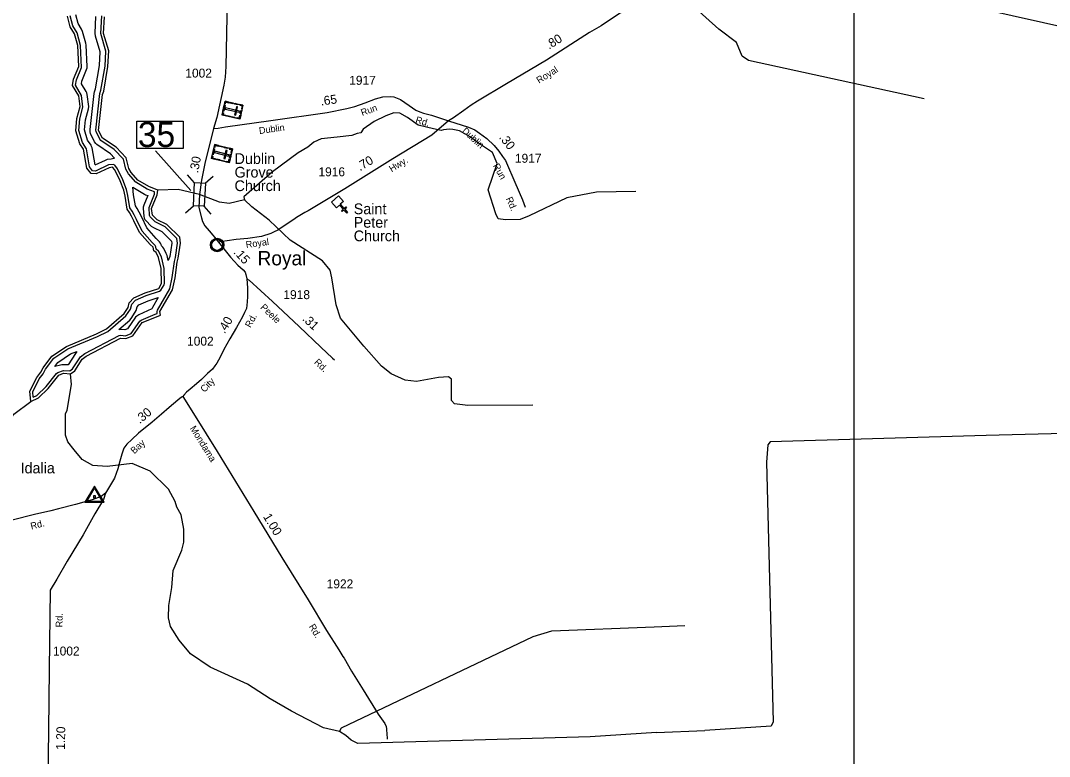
# Model space of a CAD drawing. Extents: x 2532689 to 2764727, y 536648 to 732970.
# Drawn here: x 2662724 to 2677109, y 560516 to 570801 of the extents above; entities that cross this region are included whole.
import ezdxf

# ---------------------------------------------------------------- set-up
doc = ezdxf.new("R2010")
doc.units = 0
for name, color, linetype in [('Exist Civil Demographics Community CELL', 7, 'Continuous'), ('Exist Civil Demographics Community Label', 7, 'Continuous'), ('Exist Cultural Cemetery CELL', 7, 'Continuous'), ('Exist Cultural Church CELL', 7, 'Continuous'), ('Exist Cultural Church Label', 7, 'Continuous'), ('Exist Hydrographic Buffer Line', 7, 'Continuous'), ('Exist Hydrographic Creek Double Shore', 7, 'Continuous'), ('Exist Hydrographic Creek Single Shore', 7, 'Continuous'), ('Exist Road Primary NC Attributed', 7, 'Continuous'), ('Exist Road Secondary Mileage Hundredths English Label', 7, 'Continuous'), ('Exist Road Secondary Structure Standard Bridge CELL', 7, 'Continuous'), ('Exist Road Secondary Structure Standard Bridge Number Label', 7, 'Continuous'), ('Exist Road Secondary Type 20 Attributed', 7, 'Continuous'), ('Exist Road Secondary Type 51 Attributed', 7, 'Continuous'), ('Exist Road Secondary Type 51 Label', 7, 'Continuous'), ('Exist Road Secondary Type 51 Number Label', 7, 'Continuous'), ('Exist Survey Geodetic Marker CELL', 7, 'Continuous'), ('Exist Survey Geodetic Marker Label', 7, 'Continuous'), ('Map Preparation Inset Cut Line', 7, 'Continuous')]:
    doc.layers.add(name, color=color, linetype=linetype)

msp = doc.modelspace()

# ---------------------------------------------------------------- linework, layer by layer
at = {"layer": 'Exist Civil Demographics Community CELL'}
msp.add_lwpolyline([(2665395, 567678), (2665396, 567683), (2665398, 567690), (2665401, 567697), (2665404, 567703), (2665407, 567709), (2665411, 567714), (2665415, 567718), (2665419, 567723), (2665425, 567727), (2665430, 567731), (2665435, 567734), (2665440, 567736), (2665446, 567739), (2665451, 567740), (2665456, 567741), (2665461, 567742), (2665465, 567743), (2665471, 567743), (2665475, 567743), (2665481, 567743), (2665486, 567742), (2665491, 567741), (2665496, 567740), (2665501, 567738), (2665508, 567735), (2665514, 567731), (2665519, 567728), (2665524, 567724), (2665528, 567721), (2665532, 567716), (2665536, 567712), (2665539, 567707), (2665542, 567702), (2665544, 567697), (2665546, 567692), (2665548, 567687), (2665549, 567682), (2665550, 567676), (2665551, 567671), (2665551, 567665), (2665551, 567660), (2665550, 567654), (2665549, 567649), (2665548, 567642), (2665546, 567637), (2665544, 567631), (2665540, 567625), (2665537, 567620), (2665534, 567615), (2665529, 567611), (2665524, 567606), (2665519, 567602), (2665514, 567598), (2665510, 567596), (2665503, 567592), (2665496, 567590), (2665490, 567588), (2665483, 567587), (2665479, 567586), (2665474, 567586), (2665469, 567586), (2665465, 567587), (2665459, 567587), (2665453, 567589), (2665448, 567590), (2665443, 567592), (2665439, 567594), (2665435, 567596), (2665428, 567600), (2665422, 567604), (2665417, 567609), (2665413, 567614), (2665410, 567618), (2665407, 567622), (2665403, 567629), (2665401, 567633), (2665399, 567637), (2665397, 567645), (2665395, 567652), (2665394, 567657), (2665394, 567663), (2665394, 567668), (2665395, 567674)], close=True, dxfattribs=at)
for centre, radius in [((2665473, 567665), 94.3), ((2665472, 567666), 76.7)]:
    msp.add_circle(centre, radius, dxfattribs=at)
at = {"layer": 'Exist Cultural Cemetery CELL'}
for points in [[(2665834, 569619), (2665790, 569424), (2665542, 569481), (2665586, 569675)], [(2665579, 569643), (2665590, 569640), (2665595, 569662), (2665634, 569653), (2665637, 569663), (2665586, 569675)], [(2665654, 569659), (2665696, 569650), (2665694, 569639), (2665652, 569648)], [(2665720, 569645), (2665762, 569635), (2665759, 569624), (2665717, 569633)], [(2665549, 569513), (2665560, 569511), (2665555, 569489), (2665595, 569480), (2665592, 569469), (2665542, 569481)], [(2665584, 569616), (2665566, 569534), (2665554, 569536), (2665573, 569619)], [(2665781, 569519), (2665786, 569537), (2665588, 569582), (2665584, 569564)], [(2665759, 569594), (2665741, 569598), (2665715, 569483), (2665733, 569479)], [(2665792, 569628), (2665789, 569617), (2665821, 569610), (2665812, 569570), (2665823, 569568), (2665834, 569619)], [(2665818, 569546), (2665806, 569496), (2665795, 569498), (2665807, 569549)], [(2665615, 569476), (2665657, 569466), (2665655, 569455), (2665612, 569465)], [(2665679, 569461), (2665721, 569452), (2665719, 569441), (2665677, 569450)], [(2665748, 569434), (2665750, 569445), (2665782, 569438), (2665791, 569477), (2665802, 569475), (2665790, 569424)], [(2665687, 569007), (2665640, 568814), (2665393, 568874), (2665440, 569067)], [(2665432, 569035), (2665443, 569032), (2665448, 569054), (2665488, 569044), (2665490, 569055), (2665440, 569067)], [(2665437, 569009), (2665417, 568926), (2665406, 568929), (2665426, 569011)], [(2665633, 568908), (2665637, 568926), (2665440, 568974), (2665436, 568956)], [(2665508, 569051), (2665550, 569041), (2665547, 569030), (2665505, 569040)], [(2665611, 568984), (2665593, 568988), (2665566, 568874), (2665584, 568869)], [(2665573, 569035), (2665615, 569025), (2665612, 569014), (2665570, 569024)], [(2665645, 569017), (2665642, 569006), (2665674, 568999), (2665664, 568959), (2665675, 568957), (2665687, 569007)], [(2665670, 568935), (2665658, 568885), (2665647, 568888), (2665659, 568938)], [(2665401, 568906), (2665412, 568903), (2665407, 568882), (2665446, 568872), (2665443, 568861), (2665393, 568874)], [(2665466, 568868), (2665508, 568858), (2665505, 568846), (2665463, 568857)], [(2665530, 568852), (2665572, 568842), (2665569, 568831), (2665527, 568841)], [(2665598, 568824), (2665601, 568835), (2665632, 568827), (2665642, 568867), (2665653, 568864), (2665640, 568814)]]:
    msp.add_lwpolyline(points, close=True, dxfattribs=at)
at = {"layer": 'Exist Cultural Church CELL'}
msp.add_lwpolyline([(2667238, 568271), (2667195, 568233), (2667246, 568176), (2667270, 568197), (2667280, 568185), (2667256, 568164), (2667296, 568119), (2667284, 568108), (2667244, 568153), (2667220, 568132), (2667210, 568144), (2667234, 568165), (2667183, 568222), (2667140, 568184), (2667070, 568264), (2667168, 568351)], close=True, dxfattribs=at)
at = {"layer": 'Exist Hydrographic Buffer Line'}
for points in [[(2662899, 565538), (2662895, 565611), (2662984, 565792), (2663038, 565864), (2663073, 565927), (2663188, 566081), (2663384, 566212), (2663802, 566385), (2663945, 566457), (2664198, 566676), (2664262, 566768), (2664280, 566838), (2664333, 566892), (2664480, 566960), (2664668, 567020), (2664686, 567032), (2664731, 567108), (2664736, 567128), (2664732, 567336), (2664694, 567500), (2664655, 567577), (2664622, 567606), (2664616, 567640), (2664608, 567658), (2664563, 567701), (2664423, 567860), (2664346, 568020), (2664311, 568085), (2664284, 568137), (2664253, 568182), (2664225, 568355), (2664206, 568442), (2664152, 568577), (2664080, 568731), (2664040, 568779), (2664017, 568791), (2663954, 568783), (2663772, 568698), (2663732, 568703), (2663689, 568755), (2663644, 569009), (2663589, 569096), (2663539, 569264), (2663551, 569428), (2663596, 569590), (2663577, 569756), (2663493, 569900), (2663504, 569974), (2663574, 570146), (2663563, 570455), (2663515, 570629), (2663454, 570730), (2663419, 570870)], [(2662899, 565538), (2662950, 565562), (2663082, 565686), (2663226, 565870), (2663243, 565883), (2663326, 565911), (2663412, 565906), (2663451, 565935), (2663562, 566101), (2663624, 566146), (2664102, 566398), (2664124, 566403), (2664191, 566397), (2664270, 566426), (2664392, 566602), (2664410, 566616), (2664607, 566696), (2664636, 566708), (2664632, 566733), (2664637, 566753), (2664810, 567054), (2664846, 567212), (2664876, 567432), (2664891, 567490), (2664919, 567691), (2664911, 567757), (2664747, 567919), (2664607, 567987), (2664536, 568056), (2664527, 568077), (2664520, 568188), (2664596, 568376), (2664599, 568406), (2664496, 568446), (2664334, 568543), (2664235, 568657), (2664197, 568725), (2664163, 568862), (2664035, 568999), (2663845, 569127), (2663832, 569142), (2663780, 569249), (2663776, 569271), (2663833, 569780), (2663848, 569827), (2663906, 570166), (2663917, 570374), (2663846, 570620), (2663860, 570866)], [(2663765, 568784), (2663723, 569023), (2663717, 569043), (2663709, 569062), (2663662, 569130), (2663620, 569273), (2663630, 569414), (2663674, 569569), (2663678, 569601), (2663657, 569767), (2663650, 569792), (2663642, 569811), (2663577, 569917), (2663582, 569953), (2663648, 570117), (2663655, 570140), (2663657, 570161), (2663642, 570459), (2663638, 570485), (2663592, 570651), (2663578, 570682), (2663529, 570762), (2663499, 570883)], [(2663765, 568784), (2663910, 568852), (2663940, 568862), (2663989, 568870), (2664010, 568872), (2664039, 568878), (2663983, 568938), (2663790, 569068), (2663776, 569083), (2663760, 569107), (2663703, 569225), (2663698, 569245), (2663696, 569279), (2663751, 569781), (2663756, 569804), (2663770, 569846), (2663826, 570175), (2663837, 570364), (2663771, 570584), (2663766, 570624), (2663777, 570858)], [(2664788, 567449), (2664772, 567519), (2664761, 567546), (2664726, 567614), (2664712, 567636), (2664697, 567651), (2664690, 567673), (2664681, 567692), (2664669, 567709), (2664620, 567757), (2664490, 567905), (2664418, 568054), (2664382, 568123), (2664355, 568174), (2664329, 568213), (2664304, 568368), (2664295, 568473), (2664455, 568377), (2664473, 568368), (2664502, 568357), (2664446, 568219), (2664439, 568194), (2664437, 568173), (2664448, 568069), (2664454, 568041), (2664463, 568022), (2664475, 568005), (2664551, 567930), (2664584, 567907), (2664700, 567852), (2664835, 567720), (2664838, 567692), (2664812, 567505), (2664788, 567449)], [(2664181, 566478), (2664132, 566482), (2664098, 566483), (2664251, 566616), (2664271, 566639), (2664328, 566724), (2664342, 566750), (2664353, 566798), (2664380, 566826), (2664509, 566885), (2664646, 566929), (2664568, 566793), (2664559, 566774), (2664380, 566690), (2664348, 566671), (2664333, 566656), (2664219, 566492), (2664181, 566478)], [(2663202, 565966), (2663244, 566022), (2663422, 566141), (2663510, 566177), (2663494, 566146), (2663392, 565991), (2663331, 565991), (2663303, 565989), (2663283, 565984), (2663202, 565966)]]:
    msp.add_lwpolyline(points, dxfattribs=at)
at = {"layer": 'Exist Hydrographic Creek Double Shore'}
for points in [[(2662866, 565478), (2662854, 565619), (2662950, 565813), (2663007, 565888), (2663039, 565948), (2663160, 566111), (2663365, 566247), (2663787, 566422), (2663927, 566493), (2664172, 566706), (2664229, 566791), (2664244, 566857), (2664309, 566925), (2664466, 566997), (2664656, 567058), (2664696, 567128), (2664692, 567335), (2664655, 567491), (2664620, 567559), (2664586, 567583), (2664577, 567632), (2664534, 567673), (2664389, 567838), (2664310, 568002), (2664276, 568067), (2664249, 568118), (2664215, 568166), (2664186, 568349), (2664167, 568433), (2664115, 568563), (2664044, 568714), (2664010, 568752), (2663961, 568743), (2663779, 568657), (2663712, 568665), (2663652, 568738), (2663605, 569002), (2663553, 569078), (2663499, 569260), (2663512, 569435), (2663558, 569601), (2663538, 569751), (2663452, 569892), (2663466, 569984), (2663537, 570161), (2663523, 570453), (2663477, 570618), (2663417, 570714), (2663380, 570864)], [(2664642, 568433), (2664516, 568480), (2664364, 568569), (2664270, 568677), (2664236, 568735), (2664199, 568881), (2664062, 569030), (2663868, 569160), (2663816, 569266), (2663871, 569768), (2663887, 569817), (2663946, 570161), (2663958, 570378), (2663886, 570619), (2663897, 570852)], [(2663424, 565865), (2663481, 565907), (2663586, 566069), (2663643, 566111), (2664121, 566363), (2664197, 566356), (2664296, 566393), (2664425, 566579), (2664623, 566659), (2664681, 566684), (2664672, 566733), (2664848, 567039), (2664886, 567205), (2664915, 567423), (2664930, 567482), (2664959, 567690), (2664949, 567775), (2664770, 567952), (2664635, 568016), (2664567, 568082), (2664557, 568173), (2664636, 568367), (2664642, 568433)], [(2662866, 565478), (2662973, 565529), (2663112, 565659), (2663258, 565845), (2663324, 565871), (2663424, 565865)]]:
    msp.add_lwpolyline(points, dxfattribs=at)
at = {"layer": 'Exist Hydrographic Creek Single Shore'}
for p, q in [((2671583, 562327), (2672013, 562344)), ((2671617, 560851), (2672289, 560878))]:
    msp.add_line(p, q, dxfattribs=at)
for points in [[(2675359, 569709), (2672904, 570244), (2672811, 570306), (2672732, 570496), (2672486, 570683), (2672077, 571048), (2671976, 571070), (2671889, 571222), (2671864, 571272), (2671770, 571324), (2671618, 571446)], [(2671328, 568414), (2670778, 568402), (2670363, 568326), (2669835, 568074), (2669711, 568020), (2669503, 568015), (2669402, 568031), (2669367, 568098), (2669260, 568435), (2669386, 568805), (2669321, 568956), (2669225, 569024), (2669126, 569086), (2669011, 569175), (2668860, 569258), (2668767, 569278), (2668721, 569285), (2668638, 569272), (2668605, 569266), (2668498, 569287), (2668283, 569341), (2668134, 569445), (2668027, 569505), (2667945, 569511), (2667831, 569468), (2667670, 569390), (2667512, 569282), (2667482, 569231), (2667430, 569221), (2667358, 569196), (2667150, 569170), (2666929, 569149), (2666825, 569103), (2666741, 569032), (2666606, 568952), (2666246, 568685), (2665845, 568337), (2665854, 568295)], [(2665854, 568295), (2665639, 568246), (2665505, 568261), (2665226, 568372), (2664926, 568441), (2664642, 568433)], [(2669885, 565424), (2668976, 565420), (2668793, 565442), (2668750, 565489), (2668751, 565791), (2668709, 565823), (2668568, 565810), (2668261, 565755), (2668102, 565775), (2667908, 565863), (2667772, 565969), (2667525, 566248), (2667199, 566642), (2667137, 566829), (2667078, 567205), (2667051, 567312), (2666948, 567442), (2666492, 567733), (2666202, 568010), (2665956, 568197), (2665854, 568295)], [(2667185, 560862), (2666959, 560916), (2666512, 561150), (2666216, 561319), (2665895, 561526), (2665373, 561764), (2665102, 561950), (2664940, 562141), (2664819, 562330), (2664791, 562453), (2664796, 562627), (2664840, 562879), (2664860, 563113), (2664978, 563400), (2665009, 563510), (2665006, 563690), (2664968, 563892), (2664907, 563998), (2664888, 564079), (2664793, 564253), (2664537, 564505), (2664285, 564610), (2663936, 564569), (2663735, 564581), (2663584, 564667), (2663472, 564800), (2663387, 564915), (2663351, 565005), (2663353, 565304), (2663377, 565354), (2663436, 565715), (2663424, 565865)], [(2661677, 564202), (2661792, 564269), (2661890, 564382), (2662028, 564535), (2662315, 564740), (2662428, 564909), (2662523, 565146), (2662628, 565298), (2662866, 565478)], [(2683868, 565098), (2681459, 565132), (2679309, 565081), (2676227, 565003), (2673204, 564914), (2673171, 564873), (2673152, 564629), (2673245, 560999), (2673221, 560938), (2672289, 560878)], [(2667185, 560862), (2667209, 560916), (2669890, 562190), (2670154, 562273), (2671583, 562327)], [(2671617, 560851), (2670687, 560790), (2667439, 560695), (2667346, 560741), (2667270, 560807), (2667185, 560862)]]:
    msp.add_lwpolyline(points, dxfattribs=at)
at = {"layer": 'Exist Road Primary NC Attributed'}
msp.add_lwpolyline([(2686774, 569719), (2686164, 569707), (2685240, 569654), (2684980, 569658), (2683500, 569588), (2683370, 569573), (2682705, 569548), (2682494, 569565), (2682325, 569595), (2681380, 569819), (2681050, 569887), (2680654, 569966), (2679048, 570319), (2676193, 570956), (2672441, 571761)], dxfattribs=at)
at = {"layer": 'Exist Road Secondary Structure Standard Bridge CELL'}
for p, q in [((2665158, 568535), (2665060, 568645)), ((2665305, 568528), (2665415, 568626)), ((2665032, 568115), (2665141, 568214)), ((2665390, 568097), (2665291, 568206))]:
    msp.add_line(p, q, dxfattribs=at)
msp.add_lwpolyline([(2665141, 568214), (2665158, 568536), (2665308, 568528), (2665291, 568206)], close=True, dxfattribs=at)
at = {"layer": 'Exist Road Secondary Structure Standard Bridge Number Label'}
msp.add_line((2665103, 568425), (2664612, 568979), dxfattribs=at)
msp.add_lwpolyline([(2664352, 569396), (2664996, 569396), (2664996, 569014), (2664352, 569014)], close=True, dxfattribs=at)
at = {"layer": 'Exist Road Secondary Type 20 Attributed'}
msp.add_lwpolyline([(2664992, 565549), (2665166, 565270), (2665473, 564779), (2665984, 563940), (2666376, 563297), (2666743, 562705), (2667000, 562275), (2667172, 562006), (2667231, 561913), (2667249, 561890), (2667353, 561708), (2667515, 561448), (2667723, 561108), (2667816, 560976), (2667834, 560934), (2667841, 560903), (2667847, 560817), (2667848, 560779), (2667848, 560759)], dxfattribs=at)
at = {"layer": 'Exist Road Secondary Type 51 Attributed'}
for points in [[(2665507, 571964), (2665514, 571907), (2665524, 571834), (2665555, 571657), (2665581, 571491), (2665603, 571334), (2665608, 571254), (2665610, 570852), (2665593, 570159), (2665585, 570009), (2665565, 569901), (2665468, 569449), (2665424, 569291)], [(2672441, 571761), (2672176, 571584), (2671385, 571089), (2671012, 570846), (2670841, 570727), (2670680, 570637), (2670079, 570246), (2669519, 569919), (2669111, 569674), (2669025, 569618), (2668923, 569546), (2668775, 569441), (2668706, 569398)], [(2665424, 569291), (2665487, 569298), (2665589, 569315), (2666221, 569403), (2667009, 569518), (2667284, 569574), (2667399, 569602), (2667540, 569654), (2667687, 569707), (2667790, 569737), (2667898, 569742), (2667943, 569734), (2668037, 569698), (2668158, 569614), (2668251, 569551), (2668308, 569528), (2668356, 569507), (2668470, 569479), (2668706, 569398)], [(2668706, 569398), (2668476, 569200), (2667929, 568868), (2667256, 568451), (2666743, 568144), (2666700, 568117), (2666630, 568077), (2666581, 568048), (2666547, 568023), (2666423, 567943), (2666319, 567870), (2666271, 567848), (2666222, 567824), (2666093, 567785), (2665901, 567757), (2665740, 567740), (2665612, 567723), (2665544, 567715), (2665490, 567704)], [(2668706, 569398), (2668986, 569312), (2669075, 569274), (2669143, 569230), (2669244, 569153), (2669347, 569053), (2669411, 568978), (2669462, 568900), (2669502, 568845), (2669519, 568815), (2669633, 568544), (2669742, 568296), (2669781, 568193)], [(2665424, 569291), (2665299, 568802), (2665253, 568569), (2665226, 568372)], [(2665226, 568372), (2665217, 568189), (2665255, 568045), (2665268, 567995), (2665301, 567934), (2665361, 567861), (2665414, 567800), (2665461, 567746), (2665490, 567704)], [(2665490, 567704), (2665661, 567496), (2665763, 567384), (2665835, 567316), (2665864, 567284), (2665873, 567253), (2665886, 567193)], [(2665886, 567193), (2665897, 567065), (2665897, 566945), (2665893, 566869), (2665881, 566776), (2665856, 566720), (2665827, 566661), (2665745, 566512), (2665650, 566351), (2665568, 566204), (2665514, 566098), (2665466, 566013), (2665440, 565977), (2665406, 565930), (2665339, 565868), (2665255, 565783), (2665184, 565723), (2665096, 565647), (2665045, 565606), (2665006, 565564), (2664992, 565549)], [(2665886, 567193), (2665922, 567173), (2666245, 566873), (2666619, 566523), (2666923, 566235), (2667084, 566083), (2667115, 566058)], [(2664992, 565549), (2664975, 565536), (2664923, 565497), (2664803, 565393), (2664695, 565300), (2664564, 565189), (2664375, 565033), (2664279, 564945), (2664208, 564879), (2664170, 564824), (2664139, 564742), (2664114, 564641), (2664086, 564537), (2664039, 564407), (2663911, 564195)], [(2663911, 564195), (2663852, 564151), (2663724, 564104), (2663491, 564035), (2663254, 563976), (2663147, 563950), (2662920, 563897), (2662608, 563818), (2662311, 563743), (2662156, 563700), (2662058, 563676), (2661943, 563649), (2661774, 563609), (2661597, 563565), (2661553, 563544), (2661348, 563509), (2661226, 563502)], [(2663911, 564195), (2663885, 564106), (2663764, 563907), (2663598, 563611), (2663376, 563243), (2663230, 562995), (2663137, 562841), (2663123, 561733), (2663116, 560883), (2663101, 559828), (2663087, 559411), (2663083, 559223), (2663069, 558939), (2663058, 558617), (2663050, 558352), (2663030, 558100), (2663027, 558014), (2663026, 557994)]]:
    msp.add_lwpolyline(points, dxfattribs=at)
at = {"layer": 'Exist Survey Geodetic Marker CELL'}
for points in [[(2663891, 564069), (2663757, 564295), (2663624, 564069)], [(2663865, 564081), (2663650, 564081), (2663757, 564264)], [(2663770, 564128), (2663770, 564156), (2663745, 564156), (2663745, 564128)]]:
    msp.add_lwpolyline(points, close=True, dxfattribs=at)
at = {"layer": 'Map Preparation Inset Cut Line'}
msp.add_lwpolyline([(2674379, 597817), (2625636, 597817), (2625636, 554972), (2674379, 554972)], close=True, dxfattribs=at)

# ---------------------------------------------------------------- texts
at = {"layer": 'Exist Civil Demographics Community Label'}
msp.add_text('Royal', height=200, dxfattribs=at).set_placement((2666037, 567380))
at = {"layer": 'Exist Cultural Church Label'}
for s, p in [('Dublin', (2665716, 568797)), ('Grove', (2665716, 568607)), ('Church', (2665716, 568418)), ('Saint', (2667382, 568095)), ('Peter', (2667382, 567906)), ('Church', (2667382, 567717))]:
    msp.add_text(s, height=150, dxfattribs=at).set_placement(p)
at = {"layer": 'Exist Road Secondary Mileage Hundredths English Label'}
for s, rotation, p in [('.80', 32.0302, (2670113, 570394)), ('.65', 8.3216, (2666926, 569612)), ('.30', 308.0979, (2669408, 569165)), ('.30', 79.9935, (2665207, 568664)), ('.70', 30.8993, (2667470, 568695)), ('.15', 312.4839, (2665695, 567557)), ('.40', 59.4056, (2665578, 566418)), ('.31', 316.9238, (2666654, 566621)), ('.30', 39.6409, (2664391, 565159)), ('1.00', 301.3767, (2666110, 563867)), ('1.20', 89.1903, (2663345, 560607))]:
    msp.add_text(s, height=125, rotation=rotation, dxfattribs=at).set_placement(p)
at = {"layer": 'Exist Road Secondary Structure Standard Bridge Number Label'}
msp.add_text('35', height=350, dxfattribs=at).set_placement((2664365, 569034))
at = {"layer": 'Exist Road Secondary Type 51 Label'}
for s, rotation, p in [('Royal', 31.8178, (2669973, 569918)), ('Run', 20.0239, (2667502, 569466)), ('Dublin', 7.9439, (2666064, 569215)), ('Rd.', 342.8384, (2668238, 569375)), ('Dublin', 317.8404, (2668888, 569247)), ('Hwy.', 31.2692, (2667912, 568679)), ('Run', 298.9625, (2669326, 568773)), ('Rd.', 293.8689, (2669507, 568312)), ('Royal', 8.3414, (2665880, 567620)), ('Peele', 316.9238, (2666070, 566783)), ('Rd.', 61.1199, (2665939, 566500)), ('Rd.', 316.6544, (2666822, 566016)), ('City', 45.6492, (2665295, 565597)), ('Mondama', 302.0135, (2665087, 565101)), ('Bay', 42.505, (2664314, 564738)), ('Rd.', 14.1824, (2662876, 563686)), ('Rd.', 89.292, (2663310, 562319)), ('Rd.', 300.8898, (2666751, 562332))]:
    msp.add_text(s, height=95, rotation=rotation, dxfattribs=at).set_placement(p)
at = {"layer": 'Exist Road Secondary Type 51 Number Label'}
for s, p in [('1002', (2665028, 570005)), ('1917', (2667319, 569904)), ('1917', (2669636, 568814)), ('1916', (2666889, 568625)), ('1918', (2666399, 566908)), ('1002', (2665052, 566258)), ('1922', (2667004, 562865)), ('1002', (2663178, 561926))]:
    msp.add_text(s, height=125, dxfattribs=at).set_placement(p)
at = {"layer": 'Exist Survey Geodetic Marker Label'}
msp.add_text('Idalia', height=150, dxfattribs=at).set_placement((2662724, 564472))

doc.saveas('drawing.dxf')
